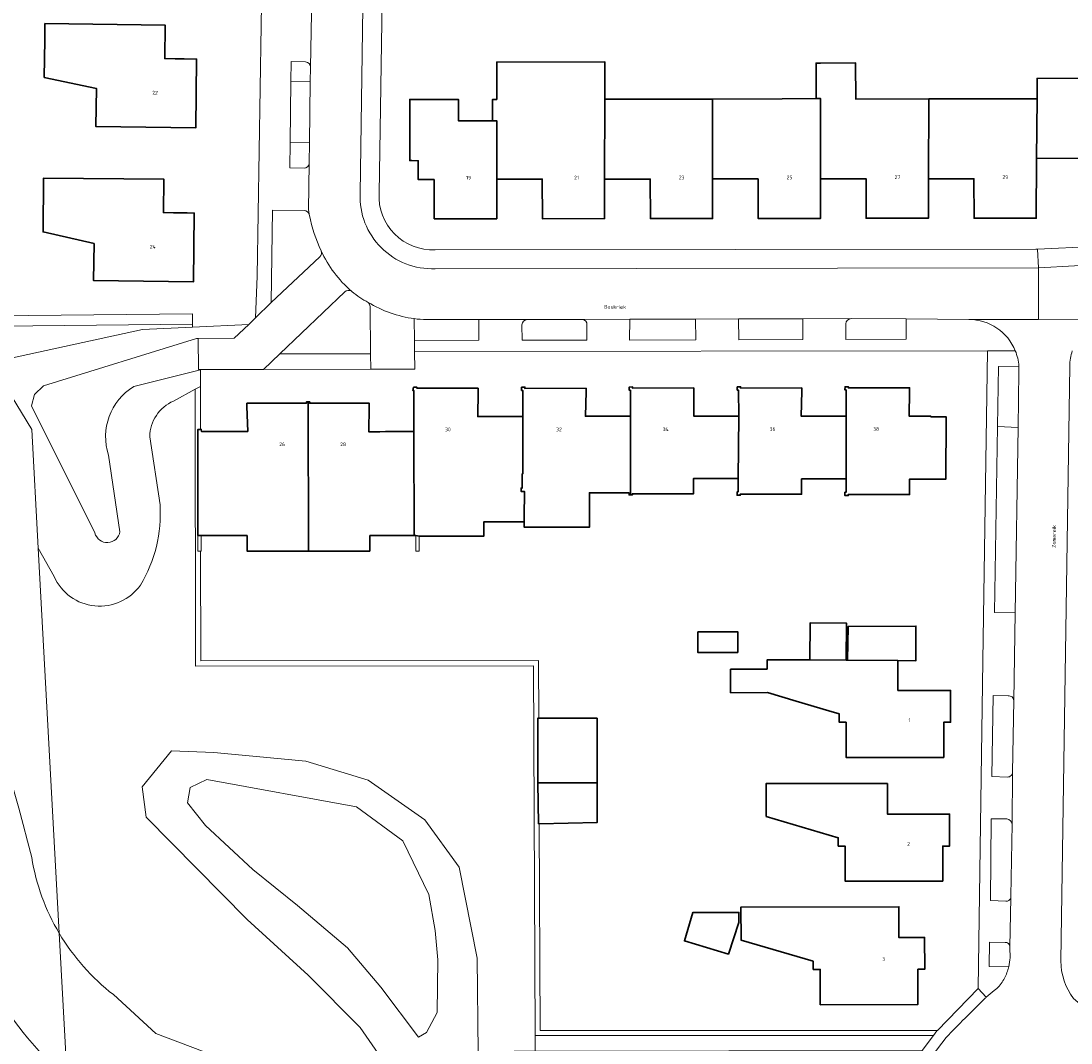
# Model space of a CAD drawing. Header units: metres. Extents: x 197700 to 204338, y 317132 to 325229.
# Tile 347 of 656: x 199240 to 199342, y 320431 to 320531. Entities that reach past the tile are written whole.
import ezdxf
from ezdxf.enums import TextEntityAlignment as Align

# ---------------------------------------------------------------- set-up
doc = ezdxf.new("R2010")
doc.units = ezdxf.units.M
for name, color, linetype, lineweight in [('B-WE-GR-BEPLANTING_CULTUUR_BODEMBEDEKKER-GV', 90, 'Continuous', 18), ('B-WE-GR-BEPLANTING_CULTUUR_HEESTERS-GV', 90, 'Continuous', 18), ('B-WE-GR-GROENVOORZIENING-GV', 80, 'Continuous', 18), ('B-WE-GW-TALUD_KRUIN-G', 90, 'Continuous', 18), ('B-WE-IE-TERREINAFSCHEIDING_KUNSTMATIG_MUUR-G', 90, 'IE-TERREINAFSCHEIDING-KUNSTMATIG-DICHT', 18), ('B-WE-OG-BEBOUWING-GV', 7, 'Continuous', 35), ('B-WE-OG-BEBOUWING-T18', 10, 'Continuous', 18), ('B-WE-OG-TERREIN_CULTUURSCHEIDING-GV', 7, 'Continuous', 18), ('B-WE-OG-TERREIN_ERF-GV', 7, 'Continuous', 18), ('B-WE-OG-TOPOGRAFIE-T18', 10, 'Continuous', 18), ('B-WE-VH-VERHARDING_STRAATBAKSTEEN-GV', 252, 'Continuous', 18), ('B-WE-VH-VERHARDING_TEGEL-GV', 252, 'Continuous', 18)]:
    doc.layers.add(name, color=color, linetype=linetype, lineweight=lineweight)
doc.styles.add('NLCS-ISO-M200-T18', font='NLCS-ISO.ttf', dxfattribs={"height": 0.36})
doc.linetypes.add('IE-TERREINAFSCHEIDING-KUNSTMATIG-DICHT', pattern='A,8,-1,[82,NLCS.SHX,S=0.75,R=90,X=0,Y=0],-1', length=10)

msp = doc.modelspace()

# ---------------------------------------------------------------- linework, layer by layer
at = {"layer": 'B-WE-GR-BEPLANTING_CULTUUR_BODEMBEDEKKER-GV'}
for points in [[(199267.542, 320526.528), (199266.153, 320526.561), (199266.11, 320524.615)], [(199266.11, 320524.615), (199268.001, 320524.589), (199268.025, 320526.033)], [(199267.919, 320518.667), (199266.04, 320518.68), (199265.999, 320516.225), (199267.392, 320516.192)], [(199267.897, 320516.662), (199267.898, 320516.698), (199267.919, 320518.667)], [(199267.419, 320512.056), (199264.324, 320512.097), (199264.211, 320503.109), (199268.937, 320507.572)], [(199267.924, 320511.592), (199267.905, 320511.683)], [(199271.361, 320504.143), (199265.055, 320498.131)], [(199272.058, 320504.172), (199272.004, 320504.218)], [(199265.055, 320498.131), (199273.871, 320498.128), (199273.813, 320502.719)], [(199294.496, 320501.46), (199289.121, 320501.466)], [(199320.108, 320501.036), (199320.118, 320499.526), (199325.98, 320499.539), (199325.983, 320501.542), (199320.618, 320501.556)], [(199288.589, 320500.931), (199288.631, 320499.445), (199294.912, 320499.455), (199294.919, 320500.961)], [(199335.599, 320440.842), (199334.09, 320440.872), (199334.073, 320438.49), (199335.964, 320438.47)], [(199336.093, 320439.351), (199336.079, 320440.359), (199336.08, 320440.393)]]:
    msp.add_lwpolyline(points, dxfattribs=at)
for points in [[(199268.025, 320526.033, 0.3824058), (199267.542, 320526.528)], [(199267.392, 320516.192, 0.4050853), (199267.897, 320516.662)], [(199267.905, 320511.683, 0.3153855), (199267.419, 320512.056)], [(199269.06, 320508.151, -0.0657122), (199267.924, 320511.592)], [(199268.937, 320507.572, 0.2750417), (199269.06, 320508.151)], [(199272.004, 320504.218, 0.3749654), (199271.361, 320504.143)], [(199273.637, 320503.126, -0.0506663), (199272.058, 320504.172)], [(199273.813, 320502.719, 0.2212028), (199273.637, 320503.126)], [(199289.121, 320501.466, 0.3701965), (199288.589, 320500.931)], [(199294.919, 320500.961, 0.4057445), (199294.496, 320501.46)], [(199320.618, 320501.556, 0.4), (199320.108, 320501.036)], [(199336.08, 320440.393, 0.4215244), (199335.599, 320440.842)], [(199335.964, 320438.47, 0.0441523), (199336.093, 320439.351)]]:
    msp.add_lwpolyline(points, format="xyb", dxfattribs=at)
msp.add_lwpolyline([(199334.864, 320491.036), (199336.865, 320490.962), (199336.958, 320496.414), (199336.948, 320496.934), (199334.975, 320496.889)], close=True, dxfattribs=at)
at = {"layer": 'B-WE-GR-BEPLANTING_CULTUUR_HEESTERS-GV'}
msp.add_lwpolyline([(199256.539, 320501.016), (199256.528, 320502.016), (199234.137, 320501.777), (199228.475, 320501.716), (199214.337, 320535.395), (199214.321, 320536.436), (199213.705, 320575.834), (199220.636, 320575.942), (199220.62, 320576.942), (199212.689, 320576.818), (199213.257, 320540.495), (199213.344, 320534.962), (199227.723, 320500.708), (199234.748, 320500.783)], close=True, dxfattribs=at)
for points in [[(199335.92, 320464.841), (199334.456, 320464.856), (199334.315, 320456.975), (199335.842, 320456.934)], [(199336.341, 320457.413), (199336.444, 320464.381)], [(199335.776, 320452.865), (199334.263, 320452.853), (199334.19, 320444.908), (199335.673, 320444.843)], [(199336.156, 320445.191), (199336.158, 320445.334), (199336.307, 320452.34)]]:
    msp.add_lwpolyline(points, dxfattribs=at)
for points in [[(199336.444, 320464.381, 0.4309222), (199335.92, 320464.841)], [(199335.842, 320456.934, 0.4153157), (199336.341, 320457.413)], [(199336.307, 320452.34, 0.2992435), (199335.776, 320452.865)], [(199335.673, 320444.843, 0.4008943), (199336.156, 320445.191)]]:
    msp.add_lwpolyline(points, format="xyb", dxfattribs=at)
at = {"layer": 'B-WE-GR-GROENVOORZIENING-GV'}
for points in [[(199243.582, 320441.726), (199241.539, 320479.219), (199240.91, 320490.76), (199236.95, 320497.201), (199235.229, 320500), (199234.748, 320500.783), (199227.723, 320500.708), (199213.344, 320534.962), (199213.257, 320540.495)], [(199256.539, 320501.016), (199234.748, 320500.783), (199235.229, 320500), (199236.95, 320497.201)], [(199237.21, 320497.357), (199251.673, 320500.5), (199256.539, 320500.731), (199256.539, 320501.016)], [(199262.019, 320500.992), (199256.539, 320500.731), (199251.673, 320500.5), (199237.21, 320497.357)], [(199247.047, 320480.689), (199240.867, 320493.045), (199241.184, 320494.166), (199242.053, 320495.006), (199256.938, 320499.612), (199257.09, 320499.613), (199260.587, 320499.633), (199262.019, 320500.992)], [(199257.414, 320496.604), (199257.12, 320496.604), (199257.09, 320499.613), (199256.938, 320499.612), (199242.053, 320495.006), (199241.184, 320494.166), (199240.867, 320493.045), (199247.047, 320480.689)], [(199236.95, 320497.201), (199240.91, 320490.76), (199241.539, 320479.219), (199243.085, 320476.445)], [(199250.828, 320494.937), (199257.315, 320496.579), (199257.414, 320496.604)], [(199254.696, 320493.525), (199256.817, 320494.681), (199257.316, 320494.953), (199257.315, 320496.579), (199250.828, 320494.937)], [(199253.38, 320483.422), (199252.381, 320490.053)], [(199248.376, 320488.261), (199249.479, 320480.803)], [(199249.479, 320480.803), (199248.376, 320488.261)], [(199243.582, 320441.726), (199244.351, 320427.609)], [(199244.351, 320427.609), (199243.582, 320441.726)], [(199287.124, 320397.398), (199289.353, 320399.919), (199284.128, 320405.108), (199259.911, 320429.35), (199252.985, 320431.973), (199248.839, 320435.761)]]:
    msp.add_lwpolyline(points, dxfattribs=at)
for points in [[(199226.162, 320500, -0.0136118), (199240.895, 320449.1)], [(199240.895, 320449.1, 0.0136118), (199226.162, 320500)], [(199250.828, 320494.937, 0.3483974), (199248.376, 320488.261)], [(199248.376, 320488.261, -0.3483974), (199250.828, 320494.937)], [(199252.381, 320490.053, -0.295295), (199254.696, 320493.525)], [(199251.469, 320475.622, 0.1552951), (199253.38, 320483.422)], [(199249.479, 320480.803, -0.8199505), (199247.047, 320480.689)], [(199247.047, 320480.689, 0.8199505), (199249.479, 320480.803)], [(199243.085, 320476.445, 0.5843866), (199251.469, 320475.622)], [(199240.895, 320449.1, 0.0934772), (199243.582, 320441.726)], [(199243.582, 320441.726, -0.0934772), (199240.895, 320449.1)], [(199233.575, 320446.334, 0.1714675), (199244.351, 320427.609)], [(199248.839, 320435.761, -0.0942637), (199243.582, 320441.726)]]:
    msp.add_lwpolyline(points, format="xyb", dxfattribs=at)
for points in [[(199289.869, 320431.771), (199328.632, 320431.764), (199328.981, 320432.222), (199329.022, 320432.264), (199290.367, 320432.271), (199290.286, 320452.383), (199290.211, 320452.382), (199290.13, 320456.367), (199290.13, 320462.663), (199290.245, 320462.663), (199290.222, 320468.271), (199257.341, 320468.24), (199257.331, 320478.921), (199257.066, 320478.921), (199257.066, 320480.432), (199257.069, 320490.771), (199257.32, 320490.769), (199257.316, 320494.953), (199256.817, 320494.681), (199256.841, 320467.74), (199289.724, 320467.771)], [(199284.331, 320430.08), (199284.23, 320439.321), (199282.489, 320448.147), (199279.138, 320452.782), (199273.63, 320456.645), (199267.582, 320458.487), (199258.612, 320459.312), (199254.51, 320459.485), (199251.642, 320455.99), (199252.043, 320453.025), (199261.846, 320443.06), (199267.803, 320437.637), (199272.855, 320432.543), (199279.037, 320423.612), (199282.115, 320421.283), (199283.955, 320422.672)], [(199280.402, 320439.15), (199280.156, 320442.011), (199279.523, 320445.501), (199277.018, 320450.722), (199272.501, 320454.032), (199257.932, 320456.698), (199256.312, 320455.923), (199256.043, 320454.432), (199257.8, 320452.208), (199262.419, 320447.941), (199266.754, 320444.428), (199271.631, 320440.316), (199274.864, 320436.471), (199278.542, 320431.627), (199279.315, 320432.063), (199280.35, 320434.033)], [(199280.402, 320439.15), (199280.35, 320434.033), (199279.315, 320432.063), (199278.542, 320431.627), (199274.864, 320436.471), (199271.631, 320440.316), (199266.754, 320444.428), (199262.419, 320447.941), (199257.8, 320452.208), (199256.043, 320454.432), (199256.312, 320455.923), (199257.932, 320456.698), (199272.501, 320454.032), (199277.018, 320450.722), (199279.523, 320445.501), (199280.156, 320442.011)], [(199328.632, 320431.764), (199289.869, 320431.771), (199289.875, 320430.254), (199327.53, 320430.318)]]:
    msp.add_lwpolyline(points, close=True, dxfattribs=at)
at = {"layer": 'B-WE-GW-TALUD_KRUIN-G'}
msp.add_lwpolyline([(199233.575, 320446.334, 0.1714675), (199244.351, 320427.609)], format="xyb", dxfattribs=at)
at = {"layer": 'B-WE-IE-TERREINAFSCHEIDING_KUNSTMATIG_MUUR-G'}
for points in [[(199257.066, 320480.432), (199257.066, 320478.921), (199257.331, 320478.921)], [(199257.397, 320480.431), (199257.396, 320478.921)], [(199278.257, 320480.426), (199278.256, 320478.916)], [(199278.256, 320478.916), (199278.586, 320478.916), (199278.586, 320480.366)], [(199257.396, 320478.921), (199257.331, 320478.921)]]:
    msp.add_lwpolyline(points, dxfattribs=at)
at = {"layer": 'B-WE-OG-BEBOUWING-GV'}
for points in [[(199242.117, 320525.017), (199247.203, 320523.943), (199247.152, 320520.243), (199256.851, 320520.11), (199256.944, 320526.813), (199255.721, 320526.83), (199254.844, 320526.842), (199253.844, 320526.856), (199253.889, 320530.105), (199242.19, 320530.267), (199242.169, 320528.767), (199242.168, 320528.689)], [(199296.641, 320515.127), (199296.652, 320522.904), (199296.657, 320526.548), (199286.139, 320526.523), (199286.148, 320522.886), (199285.736, 320522.885), (199285.739, 320520.805), (199286.148, 320520.805), (199286.148, 320515.118), (199290.58, 320515.125), (199290.581, 320511.275), (199296.643, 320511.277)], [(199328.153, 320515.164), (199328.171, 320522.927), (199321.08, 320522.921), (199321.058, 320526.441), (199317.658, 320526.421), (199317.213, 320526.418), (199317.23, 320522.966), (199317.658, 320522.968), (199317.657, 320515.147), (199322.078, 320515.166), (199322.077, 320511.316), (199328.152, 320511.314)], [(199338.656, 320517.137), (199343.067, 320517.151), (199343.075, 320513.348), (199349.209, 320513.325), (199349.227, 320518.275), (199352.824, 320518.266), (199353.765, 320518.783), (199354.268, 320517.953), (199354.589, 320518.148), (199351.112, 320524.367), (199350.802, 320524.215), (199350.949, 320523.933), (199349.005, 320522.932), (199345.384, 320522.928), (199345.398, 320524.937), (199338.717, 320524.923), (199338.721, 320522.937)], [(199277.869, 320516.924), (199278.509, 320516.909), (199278.509, 320515.086), (199280.055, 320515.085), (199280.057, 320514.455), (199280.067, 320511.263), (199286.152, 320511.268), (199286.148, 320515.118), (199286.148, 320520.805), (199285.739, 320520.805), (199282.418, 320520.802), (199282.415, 320522.882), (199277.679, 320522.879), (199277.681, 320516.929)], [(199296.641, 320515.127), (199301.088, 320515.133), (199301.094, 320511.283), (199307.151, 320511.292), (199307.146, 320515.141), (199307.131, 320522.915), (199306.722, 320522.913), (199303.412, 320522.917), (199296.652, 320522.904)], [(199307.131, 320522.915), (199307.146, 320515.141), (199311.577, 320515.147), (199311.576, 320511.297), (199317.657, 320511.297), (199317.657, 320515.147), (199317.658, 320522.968), (199317.23, 320522.966), (199313.901, 320522.949)], [(199328.153, 320515.164), (199332.581, 320515.167), (199332.582, 320511.317), (199338.639, 320511.318), (199338.656, 320517.137), (199338.721, 320522.937), (199328.171, 320522.927)], [(199246.969, 320508.851), (199246.918, 320505.251), (199256.624, 320505.115), (199256.72, 320511.821), (199256.023, 320511.831), (199254.702, 320511.849), (199253.72, 320511.863), (199253.748, 320515.131), (199242.048, 320515.232), (199242.003, 320509.984)], [(199278.586, 320480.366), (199284.886, 320480.364), (199284.887, 320481.764), (199288.826, 320481.763), (199288.827, 320482.233), (199288.832, 320484.733), (199288.512, 320484.733), (199288.513, 320485.053), (199288.623, 320485.053), (199288.626, 320486.443), (199288.688, 320486.443), (199288.675, 320492.027), (199285.771, 320492.02), (199285.34, 320492.019), (199284.295, 320492.017), (199284.334, 320494.442), (199284.334, 320494.767), (199278.377, 320494.77), (199278.38, 320494.874), (199278.057, 320494.869), (199277.972, 320494.559), (199278.078, 320494.543), (199278.074, 320490.573), (199278.098, 320480.426), (199278.257, 320480.426)], [(199288.556, 320494.876), (199288.559, 320494.556), (199288.669, 320494.557), (199288.675, 320492.027), (199288.688, 320486.443), (199288.626, 320486.443), (199288.623, 320485.053), (199288.513, 320485.053), (199288.512, 320484.733), (199288.832, 320484.733), (199288.827, 320482.233), (199288.826, 320481.763), (199288.825, 320481.251), (199295.156, 320481.236), (199295.164, 320484.599), (199299.022, 320484.591), (199299.022, 320484.391), (199299.175, 320484.391), (199299.158, 320492.057), (199296.248, 320492.05), (199295.847, 320492.049), (199294.778, 320492.047), (199294.838, 320494.448), (199294.841, 320494.776), (199288.871, 320494.756), (199288.878, 320494.88)], [(199309.635, 320485.978), (199309.688, 320492.066), (199306.71, 320492.059), (199306.319, 320492.058), (199305.308, 320492.056), (199305.31, 320494.476), (199305.313, 320494.796), (199299.361, 320494.778), (199299.361, 320494.896), (199299.039, 320494.893), (199299.042, 320494.573), (199299.152, 320494.574), (199299.158, 320492.057), (199299.175, 320484.391), (199299.342, 320484.39), (199299.342, 320484.5), (199305.302, 320484.5), (199305.302, 320486)], [(199309.548, 320494.583), (199309.682, 320494.583), (199309.688, 320492.066), (199309.635, 320485.978), (199309.632, 320484.678), (199309.522, 320484.679), (199309.522, 320484.359), (199309.842, 320484.358), (199309.842, 320484.468), (199315.802, 320484.455), (199315.805, 320485.955), (199320.135, 320485.946), (199320.149, 320492.063), (199317.187, 320492.056), (199316.822, 320492.055), (199315.769, 320492.053), (199315.816, 320494.482), (199315.816, 320494.808), (199309.87, 320494.794), (199309.871, 320494.914), (199309.551, 320494.905)], [(199320.135, 320485.946), (199320.132, 320484.646), (199320.022, 320484.646), (199320.022, 320484.326), (199320.342, 320484.325), (199320.342, 320484.435), (199326.312, 320484.423), (199326.315, 320485.933), (199329.845, 320485.925), (199329.858, 320491.997), (199328.374, 320491.993), (199328.37, 320492.066), (199327.643, 320492.063), (199327.326, 320492.061), (199326.272, 320492.056), (199326.317, 320494.499), (199326.313, 320494.819), (199320.37, 320494.803), (199320.356, 320494.921), (199320.036, 320494.922), (199320.018, 320494.614), (199320.143, 320494.614), (199320.149, 320492.063)], [(199267.826, 320478.919), (199267.791, 320493.435), (199267.629, 320493.435), (199267.629, 320493.318), (199261.838, 320493.319), (199261.842, 320492.996), (199261.916, 320490.571), (199260.837, 320490.571), (199260.349, 320490.571), (199257.405, 320490.572), (199257.389, 320490.768), (199257.32, 320490.769), (199257.069, 320490.771), (199257.066, 320480.432), (199257.397, 320480.431), (199261.857, 320480.43), (199261.856, 320478.92)], [(199267.791, 320493.435), (199267.826, 320478.919), (199273.796, 320478.917), (199273.797, 320480.427), (199278.098, 320480.426), (199278.074, 320490.573), (199275.31, 320490.549), (199274.767, 320490.544), (199273.691, 320490.535), (199273.746, 320492.988), (199273.743, 320493.316), (199267.953, 320493.317), (199267.953, 320493.436)], [(199316.624, 320468.326), (199320.143, 320468.302), (199320.172, 320471.918), (199316.653, 320471.947)], [(199305.698, 320471.07), (199305.698, 320469.066), (199309.593, 320469.066), (199309.593, 320471.07)], [(199320.277, 320468.301), (199325.179, 320468.268), (199326.929, 320468.256), (199326.938, 320471.625), (199320.348, 320471.591)], [(199312.467, 320467.439), (199308.895, 320467.424), (199308.905, 320465.139), (199312.477, 320465.154), (199315.268, 320464.322), (199318.448, 320463.374), (199319.467, 320463.07), (199319.468, 320462.27), (199320.138, 320462.271), (199320.141, 320458.841), (199329.641, 320458.851), (199329.638, 320462.271), (199330.308, 320462.271), (199330.305, 320465.371), (199329.541, 320465.37), (199329.263, 320465.37), (199325.182, 320465.365), (199325.179, 320468.268), (199320.277, 320468.301), (199320.143, 320468.302), (199316.624, 320468.326), (199314.177, 320468.342), (199314.073, 320468.343), (199312.463, 320468.354), (199312.467, 320467.463)], [(199290.13, 320456.367), (199295.913, 320456.367), (199295.913, 320462.663), (199290.245, 320462.663), (199290.13, 320462.663)], [(199290.13, 320456.367), (199290.211, 320452.382), (199290.286, 320452.383), (199295.913, 320452.498), (199295.913, 320456.367)], [(199324.175, 320456.313), (199312.358, 320456.298), (199312.365, 320453.097), (199319.372, 320451.017), (199319.373, 320450.217), (199320.043, 320450.218), (199320.047, 320446.788), (199329.547, 320446.8), (199329.543, 320450.22), (199330.213, 320450.221), (199330.209, 320453.321), (199329.485, 320453.32), (199328.961, 320453.319), (199324.179, 320453.313)], [(199316.946, 320439.009), (199316.947, 320438.209), (199317.617, 320438.21), (199317.624, 320434.78), (199327.124, 320434.799), (199327.117, 320438.219), (199327.787, 320438.22), (199327.781, 320441.32), (199325.281, 320441.315), (199325.275, 320444.315), (199309.906, 320444.285), (199309.925, 320441.067)], [(199308.696, 320439.682), (199309.706, 320442.78), (199309.706, 320443.764), (199305.233, 320443.764), (199304.407, 320440.982)]]:
    msp.add_lwpolyline(points, close=True, dxfattribs=at)
at = {"layer": 'B-WE-OG-TERREIN_CULTUURSCHEIDING-GV'}
for points in [[(199248.839, 320435.761), (199252.985, 320431.973), (199259.911, 320429.35), (199284.128, 320405.108), (199289.353, 320399.919), (199290.331, 320401.024), (199289.993, 320401.359), (199289.894, 320425.771), (199289.886, 320427.655), (199288.145, 320427.652), (199287.83, 320430.251), (199289.875, 320430.254), (199289.869, 320431.771), (199289.724, 320467.771), (199256.841, 320467.74), (199256.817, 320494.681), (199254.696, 320493.525)], [(199252.381, 320490.053), (199253.38, 320483.422)], [(199243.085, 320476.445), (199241.539, 320479.219), (199243.582, 320441.726)]]:
    msp.add_lwpolyline(points, dxfattribs=at)
for points in [[(199254.696, 320493.525, 0.295295), (199252.381, 320490.053)], [(199253.38, 320483.422, -0.1552951), (199251.469, 320475.622)], [(199251.469, 320475.622, -0.5843866), (199243.085, 320476.445)], [(199244.351, 320427.609, -0.1714675), (199233.575, 320446.334)], [(199243.582, 320441.726, 0.0942637), (199248.839, 320435.761)]]:
    msp.add_lwpolyline(points, format="xyb", dxfattribs=at)
msp.add_lwpolyline([(199284.331, 320430.08), (199283.955, 320422.672), (199282.115, 320421.283), (199279.037, 320423.612), (199272.855, 320432.543), (199267.803, 320437.637), (199261.846, 320443.06), (199252.043, 320453.025), (199251.642, 320455.99), (199254.51, 320459.485), (199258.612, 320459.312), (199267.582, 320458.487), (199273.63, 320456.645), (199279.138, 320452.782), (199282.489, 320448.147), (199284.23, 320439.321)], close=True, dxfattribs=at)
at = {"layer": 'B-WE-OG-TERREIN_ERF-GV'}
for points in [[(199224.946, 320578.875), (199223.441, 320576.942), (199220.62, 320576.942), (199220.636, 320575.942), (199213.705, 320575.834), (199214.321, 320536.436), (199214.337, 320535.395), (199228.475, 320501.716), (199234.137, 320501.777), (199256.528, 320502.016), (199256.539, 320501.016), (199256.539, 320500.731), (199262.019, 320500.992), (199262.679, 320501.619), (199262.834, 320505.691), (199263.908, 320572.802)], [(199276.169, 320571.892), (199275.676, 320570.446), (199275.527, 320569.769), (199275.507, 320565.818), (199274.694, 320513.741)], [(199343.067, 320517.151), (199338.656, 320517.137), (199338.639, 320511.318), (199332.582, 320511.317), (199332.581, 320515.167), (199328.153, 320515.164), (199328.152, 320511.314), (199322.077, 320511.316), (199322.078, 320515.166), (199317.657, 320515.147), (199317.657, 320511.297), (199311.576, 320511.297), (199311.577, 320515.147), (199307.146, 320515.141), (199307.151, 320511.292), (199301.094, 320511.283), (199301.088, 320515.133), (199296.641, 320515.127), (199296.643, 320511.277), (199290.581, 320511.275), (199290.58, 320515.125), (199286.148, 320515.118), (199286.152, 320511.268), (199280.067, 320511.263), (199280.057, 320514.455), (199280.055, 320515.085), (199278.509, 320515.086), (199278.509, 320516.909), (199277.869, 320516.924), (199277.681, 320516.929), (199277.679, 320522.879), (199282.415, 320522.882), (199282.418, 320520.802), (199285.739, 320520.805), (199285.736, 320522.885), (199286.148, 320522.886), (199286.139, 320526.523), (199296.657, 320526.548), (199296.652, 320522.904), (199303.412, 320522.917), (199306.722, 320522.913), (199307.131, 320522.915), (199313.901, 320522.949), (199317.23, 320522.966), (199317.213, 320526.418), (199317.658, 320526.421), (199321.058, 320526.441), (199321.08, 320522.921), (199328.171, 320522.927), (199338.721, 320522.937), (199338.717, 320524.923), (199345.398, 320524.937)], [(199280.15, 320508.248), (199338.596, 320508.297), (199338.757, 320508.305), (199344.235, 320508.577)]]:
    msp.add_lwpolyline(points, dxfattribs=at)
for points in [[(199247.203, 320523.943), (199242.117, 320525.017), (199242.168, 320528.689), (199242.169, 320528.767), (199242.19, 320530.267), (199253.889, 320530.105), (199253.844, 320526.856), (199254.844, 320526.842), (199255.721, 320526.83), (199256.944, 320526.813), (199256.851, 320520.11), (199247.152, 320520.243)], [(199246.918, 320505.251), (199246.969, 320508.851), (199242.003, 320509.984), (199242.048, 320515.232), (199253.748, 320515.131), (199253.72, 320511.863), (199254.702, 320511.849), (199256.023, 320511.831), (199256.72, 320511.821), (199256.624, 320505.115)], [(199309.688, 320492.066), (199309.682, 320494.583), (199309.548, 320494.583), (199309.551, 320494.905), (199309.871, 320494.914), (199309.87, 320494.794), (199315.816, 320494.808), (199315.816, 320494.482), (199315.769, 320492.053), (199316.822, 320492.055), (199317.187, 320492.056), (199320.149, 320492.063), (199320.143, 320494.614), (199320.018, 320494.614), (199320.036, 320494.922), (199320.356, 320494.921), (199320.37, 320494.803), (199326.313, 320494.819), (199326.317, 320494.499), (199326.272, 320492.056), (199327.326, 320492.061), (199327.643, 320492.063), (199328.37, 320492.066), (199328.374, 320491.993), (199329.858, 320491.997), (199329.845, 320485.925), (199326.315, 320485.933), (199326.312, 320484.423), (199320.342, 320484.435), (199320.342, 320484.325), (199320.022, 320484.326), (199320.022, 320484.646), (199320.132, 320484.646), (199320.135, 320485.946), (199315.805, 320485.955), (199315.802, 320484.455), (199309.842, 320484.468), (199309.842, 320484.358), (199309.522, 320484.359), (199309.522, 320484.679), (199309.632, 320484.678), (199309.635, 320485.978), (199305.302, 320486), (199305.302, 320484.5), (199299.342, 320484.5), (199299.342, 320484.39), (199299.175, 320484.391), (199299.022, 320484.391), (199299.022, 320484.591), (199295.164, 320484.599), (199295.156, 320481.236), (199288.825, 320481.251), (199288.826, 320481.763), (199284.887, 320481.764), (199284.886, 320480.364), (199278.586, 320480.366), (199278.257, 320480.426), (199278.098, 320480.426), (199273.797, 320480.427), (199273.796, 320478.917), (199267.826, 320478.919), (199261.856, 320478.92), (199261.857, 320480.43), (199257.397, 320480.431), (199257.066, 320480.432), (199257.066, 320478.921), (199257.331, 320478.921), (199257.341, 320468.24), (199290.222, 320468.271), (199290.245, 320462.663), (199295.913, 320462.663), (199295.913, 320456.367), (199295.913, 320452.498), (199290.286, 320452.383), (199290.367, 320432.271), (199329.022, 320432.264), (199332.994, 320436.349), (199333.438, 320468.248), (199333.909, 320498.412), (199278.157, 320498.357), (199278.16, 320496.627), (199273.89, 320496.622), (199263.46, 320496.611), (199257.414, 320496.604), (199257.315, 320496.579), (199257.316, 320494.953), (199257.32, 320490.769), (199257.389, 320490.768), (199257.405, 320490.572), (199260.349, 320490.571), (199260.837, 320490.571), (199261.916, 320490.571), (199261.842, 320492.996), (199261.838, 320493.319), (199267.629, 320493.318), (199267.629, 320493.435), (199267.791, 320493.435), (199267.953, 320493.436), (199267.953, 320493.317), (199273.743, 320493.316), (199273.746, 320492.988), (199273.691, 320490.535), (199274.767, 320490.544), (199275.31, 320490.549), (199278.074, 320490.573), (199278.078, 320494.543), (199277.972, 320494.559), (199278.057, 320494.869), (199278.38, 320494.874), (199278.377, 320494.77), (199284.334, 320494.767), (199284.334, 320494.442), (199284.295, 320492.017), (199285.34, 320492.019), (199285.771, 320492.02), (199288.675, 320492.027), (199288.669, 320494.557), (199288.559, 320494.556), (199288.556, 320494.876), (199288.878, 320494.88), (199288.871, 320494.756), (199294.841, 320494.776), (199294.838, 320494.448), (199294.778, 320492.047), (199295.847, 320492.049), (199296.248, 320492.05), (199299.158, 320492.057), (199299.152, 320494.574), (199299.042, 320494.573), (199299.039, 320494.893), (199299.361, 320494.896), (199299.361, 320494.778), (199305.313, 320494.796), (199305.31, 320494.476), (199305.308, 320492.056), (199306.319, 320492.058), (199306.71, 320492.059)], [(199312.477, 320465.154), (199308.905, 320465.139), (199308.895, 320467.424), (199312.467, 320467.439), (199312.467, 320467.463), (199312.463, 320468.354), (199314.073, 320468.343), (199314.177, 320468.342), (199316.624, 320468.326), (199316.653, 320471.947), (199320.172, 320471.918), (199320.143, 320468.302), (199320.277, 320468.301), (199320.348, 320471.591), (199326.938, 320471.625), (199326.929, 320468.256), (199325.179, 320468.268), (199325.182, 320465.365), (199329.263, 320465.37), (199329.541, 320465.37), (199330.305, 320465.371), (199330.308, 320462.271), (199329.638, 320462.271), (199329.641, 320458.851), (199320.141, 320458.841), (199320.138, 320462.271), (199319.468, 320462.27), (199319.467, 320463.07), (199318.448, 320463.374), (199315.268, 320464.322)], [(199309.593, 320471.07), (199309.593, 320469.066), (199305.698, 320469.066), (199305.698, 320471.07)], [(199319.372, 320451.017), (199312.365, 320453.097), (199312.358, 320456.298), (199324.175, 320456.313), (199324.179, 320453.313), (199328.961, 320453.319), (199329.485, 320453.32), (199330.209, 320453.321), (199330.213, 320450.221), (199329.543, 320450.22), (199329.547, 320446.8), (199320.047, 320446.788), (199320.043, 320450.218), (199319.373, 320450.217)], [(199327.781, 320441.32), (199327.787, 320438.22), (199327.117, 320438.219), (199327.124, 320434.799), (199317.624, 320434.78), (199317.617, 320438.21), (199316.947, 320438.209), (199316.946, 320439.009), (199309.925, 320441.067), (199309.906, 320444.285), (199325.275, 320444.315), (199325.281, 320441.315)], [(199309.706, 320442.78), (199308.696, 320439.682), (199304.407, 320440.982), (199305.233, 320443.764), (199309.706, 320443.764)]]:
    msp.add_lwpolyline(points, close=True, dxfattribs=at)
msp.add_lwpolyline([(199274.694, 320513.741, 0.443785), (199280.15, 320508.248)], format="xyb", dxfattribs=at)
at = {"layer": 'B-WE-VH-VERHARDING_STRAATBAKSTEEN-GV'}
for points in [[(199272.847, 320513.714), (199273.615, 320565.815), (199273.693, 320572.835)], [(199268.349, 320546.342), (199268.252, 320541.152), (199268.231, 320539.184), (199268.124, 320533.229), (199268.108, 320531.242), (199268.025, 320526.033), (199268.001, 320524.589), (199267.919, 320518.667), (199267.898, 320516.698), (199267.897, 320516.662), (199267.832, 320512.101)], [(199267.905, 320511.683), (199267.924, 320511.592)], [(199279.304, 320501.447), (199284.411, 320501.449), (199289.121, 320501.466), (199294.496, 320501.46), (199299.084, 320501.497), (199305.474, 320501.505), (199309.662, 320501.533), (199315.923, 320501.531), (199320.618, 320501.556), (199325.983, 320501.542), (199332.085, 320501.465), (199338.855, 320501.474), (199338.846, 320506.498), (199280.149, 320506.401)], [(199345.844, 320506.874), (199338.904, 320506.498), (199338.846, 320506.498), (199338.855, 320501.474), (199345.624, 320501.483), (199347.534, 320501.946), (199352.592, 320503.649), (199352.682, 320503.68)], [(199272.004, 320504.218), (199272.058, 320504.172)], [(199278.107, 320501.544), (199278.14, 320499.419), (199284.405, 320499.454), (199284.411, 320501.449), (199279.304, 320501.447)], [(199345.624, 320501.483), (199338.855, 320501.474), (199332.085, 320501.465)], [(199336.948, 320496.934), (199336.958, 320496.414), (199336.865, 320490.962), (199336.582, 320472.899), (199336.444, 320464.381)], [(199341.025, 320439.033), (199341.896, 320496.955)], [(199336.444, 320464.381), (199336.341, 320457.413), (199336.307, 320452.34), (199336.158, 320445.334), (199336.156, 320445.191), (199336.08, 320440.393), (199336.079, 320440.359), (199336.093, 320439.351)], [(199333.777, 320435.51), (199332.994, 320436.349), (199329.022, 320432.264), (199328.981, 320432.222), (199328.632, 320431.764), (199327.53, 320430.318), (199325.545, 320427.715)], [(199329.867, 320431.591), (199324.747, 320424.881), (199324.739, 320415.287), (199332.265, 320407.605), (199343.657, 320407.604), (199351.462, 320415.423), (199351.424, 320426.563), (199343.819, 320434.041), (199342.255, 320435.392)], [(199324.747, 320424.881), (199329.867, 320431.591)]]:
    msp.add_lwpolyline(points, dxfattribs=at)
for points in [[(199268.001, 320524.589), (199266.11, 320524.615), (199266.04, 320518.68), (199267.919, 320518.667)], [(199299.084, 320501.497), (199299.077, 320499.453), (199305.514, 320499.486), (199305.474, 320501.505)], [(199309.662, 320501.533), (199309.703, 320499.497), (199315.924, 320499.51), (199315.923, 320501.531)], [(199336.865, 320490.962), (199334.864, 320491.036), (199334.581, 320472.943), (199336.582, 320472.899)]]:
    msp.add_lwpolyline(points, close=True, dxfattribs=at)
for points in [[(199280.149, 320506.401, -0.4381115), (199272.847, 320513.714)], [(199267.832, 320512.101, 0.0116077), (199267.905, 320511.683)], [(199267.924, 320511.592, 0.0657122), (199269.06, 320508.151)], [(199269.06, 320508.151, 0.1077594), (199272.004, 320504.218)], [(199272.058, 320504.172, 0.0506663), (199273.637, 320503.126)], [(199273.637, 320503.126, 0.1037879), (199278.107, 320501.544)], [(199278.107, 320501.544, 0.0259309), (199279.304, 320501.447)], [(199279.304, 320501.447, -0.0259309), (199278.107, 320501.544)], [(199332.085, 320501.465, -0.3042691), (199336.603, 320498.415)], [(199336.603, 320498.415, -0.0776817), (199336.948, 320496.934)], [(199341.896, 320496.955, -0.0792509), (199342.143, 320498.407)], [(199336.093, 320439.351, -0.0441523), (199335.964, 320438.47)], [(199342.255, 320435.392, -0.1608647), (199341.025, 320439.033)], [(199335.886, 320438.182, -0.0648317), (199335.402, 320437.098)], [(199335.964, 320438.47, -0.0146921), (199335.886, 320438.182)], [(199335.402, 320437.098, -0.0947047), (199334.538, 320436.146)], [(199334.538, 320436.146, 0.0267199), (199333.777, 320435.51)], [(199333.565, 320435.306, 0.0018888), (199331.708, 320433.456)], [(199331.708, 320433.456, -0.0018888), (199333.565, 320435.306)], [(199333.777, 320435.51, 0.0092456), (199333.565, 320435.306)], [(199333.565, 320435.306, -0.0092456), (199333.777, 320435.51)], [(199331.708, 320433.456, 0.0026982), (199329.867, 320431.591)], [(199329.867, 320431.591, -0.0026982), (199331.708, 320433.456)]]:
    msp.add_lwpolyline(points, format="xyb", dxfattribs=at)
at = {"layer": 'B-WE-VH-VERHARDING_TEGEL-GV'}
for points in [[(199263.908, 320572.802), (199262.834, 320505.691), (199262.679, 320501.619), (199264.211, 320503.109)], [(199273.693, 320572.835), (199273.615, 320565.815), (199272.847, 320513.714)], [(199274.694, 320513.741), (199275.507, 320565.818), (199275.527, 320569.769), (199275.676, 320570.446), (199276.169, 320571.892)], [(199268.025, 320526.033), (199268.108, 320531.242)], [(199267.392, 320516.192), (199265.999, 320516.225), (199266.04, 320518.68), (199266.11, 320524.615), (199266.153, 320526.561), (199267.542, 320526.528)], [(199267.832, 320512.101), (199267.897, 320516.662)], [(199264.211, 320503.109), (199264.324, 320512.097), (199267.419, 320512.056)], [(199344.235, 320508.577), (199338.757, 320508.305), (199338.846, 320506.498), (199338.904, 320506.498), (199345.844, 320506.874)], [(199268.937, 320507.572), (199264.211, 320503.109), (199262.679, 320501.619), (199262.019, 320500.992), (199260.587, 320499.633), (199257.09, 320499.613), (199257.12, 320496.604), (199257.414, 320496.604), (199263.46, 320496.611), (199265.055, 320498.131), (199271.361, 320504.143)], [(199280.149, 320506.401), (199338.846, 320506.498), (199338.757, 320508.305), (199338.596, 320508.297), (199280.15, 320508.248)], [(199273.813, 320502.719), (199273.871, 320498.128), (199273.89, 320496.622), (199278.16, 320496.627), (199278.157, 320498.357), (199278.14, 320499.419), (199278.107, 320501.544)], [(199289.121, 320501.466), (199284.411, 320501.449), (199284.405, 320499.454), (199278.14, 320499.419)], [(199320.618, 320501.556), (199315.923, 320501.531), (199315.924, 320499.51), (199309.703, 320499.497), (199309.662, 320501.533), (199305.474, 320501.505), (199305.514, 320499.486), (199299.077, 320499.453), (199299.084, 320501.497), (199294.496, 320501.46)], [(199332.085, 320501.465), (199325.983, 320501.542), (199325.98, 320499.539), (199320.118, 320499.526), (199320.108, 320501.036)], [(199294.919, 320500.961), (199294.912, 320499.455), (199288.631, 320499.445), (199288.589, 320500.931)], [(199278.14, 320499.419), (199278.157, 320498.357), (199333.909, 320498.412), (199336.603, 320498.415)], [(199336.603, 320498.415), (199333.909, 320498.412), (199333.438, 320468.248), (199332.994, 320436.349), (199333.777, 320435.51)], [(199336.444, 320464.381), (199336.582, 320472.899), (199334.581, 320472.943), (199334.864, 320491.036), (199334.975, 320496.889), (199336.948, 320496.934)], [(199341.896, 320496.955), (199341.025, 320439.033)], [(199335.842, 320456.934), (199334.315, 320456.975), (199334.456, 320464.856), (199335.92, 320464.841)], [(199336.307, 320452.34), (199336.341, 320457.413)], [(199335.673, 320444.843), (199334.19, 320444.908), (199334.263, 320452.853), (199335.776, 320452.865)], [(199336.08, 320440.393), (199336.156, 320445.191)], [(199335.964, 320438.47), (199334.073, 320438.49), (199334.09, 320440.872), (199335.599, 320440.842)]]:
    msp.add_lwpolyline(points, dxfattribs=at)
for points in [[(199267.542, 320526.528, -0.3824058), (199268.025, 320526.033)], [(199267.897, 320516.662, -0.4050853), (199267.392, 320516.192)], [(199272.847, 320513.714, 0.4381115), (199280.149, 320506.401)], [(199280.15, 320508.248, -0.443785), (199274.694, 320513.741)], [(199267.419, 320512.056, -0.3153855), (199267.905, 320511.683)], [(199267.905, 320511.683, -0.0116077), (199267.832, 320512.101)], [(199269.06, 320508.151, -0.2750417), (199268.937, 320507.572)], [(199272.004, 320504.218, -0.1077594), (199269.06, 320508.151)], [(199271.361, 320504.143, -0.3749654), (199272.004, 320504.218)], [(199278.107, 320501.544, -0.1037879), (199273.637, 320503.126)], [(199273.637, 320503.126, -0.2212028), (199273.813, 320502.719)], [(199288.589, 320500.931, -0.3701965), (199289.121, 320501.466)], [(199294.496, 320501.46, -0.4057445), (199294.919, 320500.961)], [(199320.108, 320501.036, -0.4), (199320.618, 320501.556)], [(199336.603, 320498.415, 0.3042691), (199332.085, 320501.465)], [(199336.948, 320496.934, 0.0776817), (199336.603, 320498.415)], [(199342.143, 320498.407, 0.0792509), (199341.896, 320496.955)], [(199335.92, 320464.841, -0.4309222), (199336.444, 320464.381)], [(199336.341, 320457.413, -0.4153157), (199335.842, 320456.934)], [(199335.776, 320452.865, -0.2992435), (199336.307, 320452.34)], [(199336.156, 320445.191, -0.4008943), (199335.673, 320444.843)], [(199335.599, 320440.842, -0.4215244), (199336.08, 320440.393)], [(199341.025, 320439.033, 0.1608647), (199342.255, 320435.392)], [(199335.402, 320437.098, 0.0648317), (199335.886, 320438.182)], [(199335.886, 320438.182, 0.0146921), (199335.964, 320438.47)], [(199334.538, 320436.146, 0.0947047), (199335.402, 320437.098)], [(199333.777, 320435.51, -0.0267199), (199334.538, 320436.146)]]:
    msp.add_lwpolyline(points, format="xyb", dxfattribs=at)
msp.add_lwpolyline([(199265.055, 320498.131), (199263.46, 320496.611), (199273.89, 320496.622), (199273.871, 320498.128)], close=True, dxfattribs=at)

# ---------------------------------------------------------------- texts
at = {"layer": 'B-WE-OG-BEBOUWING-T18', "style": 'NLCS-ISO-M200-T18'}
for s, rotation, p in [('22', 359.3, (199252.898, 320523.539)), ('24', 359.2, (199252.673, 320508.546)), ('32', 0.1, (199292.198, 320490.767)), ('34', 0.1, (199302.588, 320490.788)), ('36', 0.1, (199312.986, 320490.801)), ('38', 0.1, (199323.061, 320490.81)), ('3', 0.1, (199323.785, 320439.23))]:
    msp.add_text(s, height=0.36, rotation=rotation, dxfattribs=at).set_placement(p, align=Align.MIDDLE)
for s, p in [('19', (199283.409, 320515.266)), ('21', (199293.914, 320515.276)), ('23', (199304.138, 320515.288)), ('25', (199314.638, 320515.297)), ('27', (199325.137, 320515.315)), ('29', (199335.632, 320515.318)), ('30', (199281.391, 320490.768)), ('26', (199265.26, 320489.318)), ('28', (199271.2, 320489.316)), ('1', (199326.308, 320462.479)), ('2', (199326.213, 320450.406))]:
    msp.add_text(s, height=0.36, dxfattribs=at).set_placement(p, align=Align.MIDDLE)
at = {"layer": 'B-WE-OG-TOPOGRAFIE-T18', "style": 'NLCS-ISO-M200-T18'}
for s, rotation, p in [('Boskriek', 359.9, (199297.656, 320502.682)), ('Zomereik', 89.3, (199340.362, 320480.35))]:
    msp.add_text(s, height=0.36, rotation=rotation, dxfattribs=at).set_placement(p, align=Align.MIDDLE)

doc.saveas('drawing.dxf')
